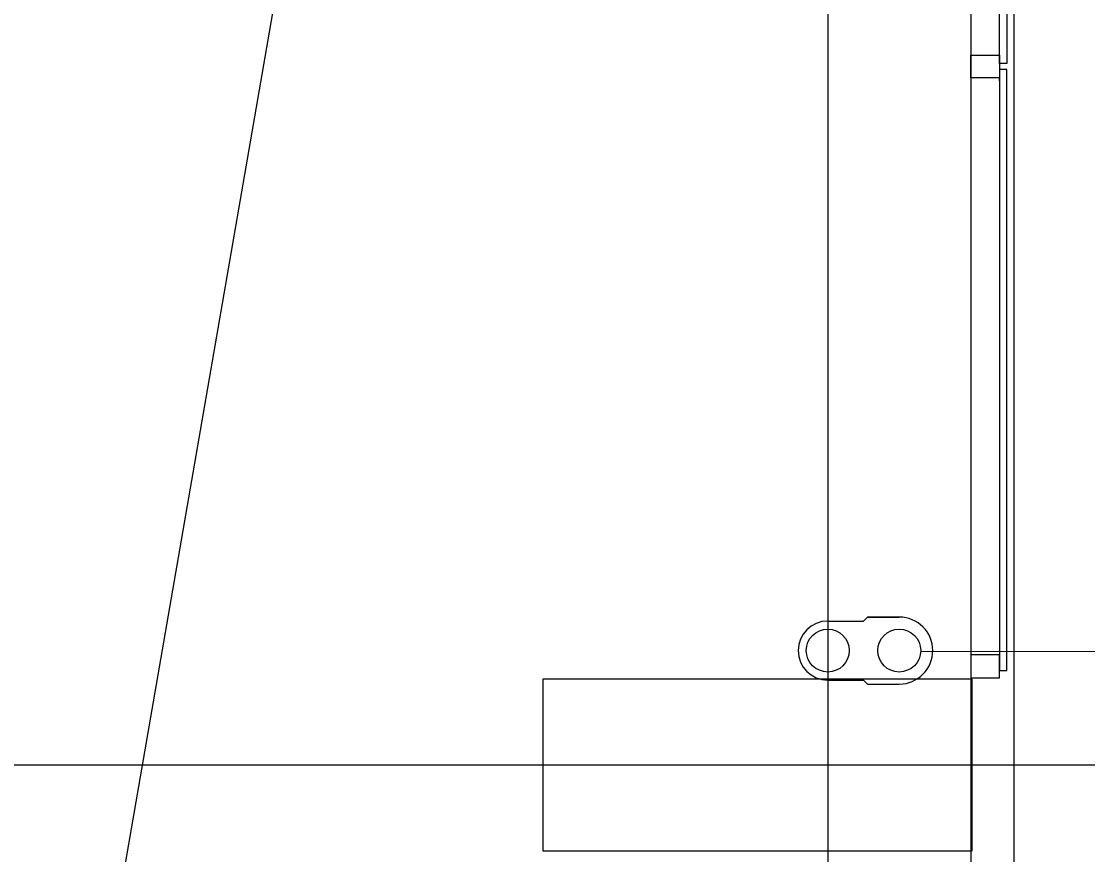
# Model space of a CAD drawing. Extents: x -264205 to -263659, y -1242401 to -1241986.
# Drawn here: x -263798.359 to -263794.635, y -1242161.195 to -1242158.285 of the extents above; entities that cross this region are included whole.
import ezdxf

# ---------------------------------------------------------------- set-up
doc = ezdxf.new("R2010")
doc.units = 0
for name, color, linetype in [('HESCON_OSI_STAVBY_KFA', 7, 'Continuous'), ('PROJEKT_OBRUBNIKY_KOMUNIKACIE', 7, 'Continuous'), ('RAM_NA_TLAC_2-4_1-250', 7, 'Continuous'), ('SITUACIA_DSP_2D', 7, 'Continuous')]:
    doc.layers.add(name, color=color, linetype=linetype)

msp = doc.modelspace()

# ---------------------------------------------------------------- linework, layer by layer
at = {"layer": 'HESCON_OSI_STAVBY_KFA'}
for p, q in [((-263795.5428, -1242083.2372), (-263795.5428, -1242246.7072)), ((-263792.6528, -1242160.8822), (-263857.9132, -1242160.8822))]:
    msp.add_line(p, q, dxfattribs=at)
at = {"layer": 'PROJEKT_OBRUBNIKY_KOMUNIKACIE'}
msp.add_lwpolyline([(-263794.8928, -1242227.3822), (-263808.9678, -1242241.4572), (-263894.9678, -1242241.4572), (-263909.0427, -1242227.3822), (-263909.0427, -1242196.3327), (-263914.1428, -1242196.3327), (-263914.1428, -1242132.4327), (-263909.0427, -1242132.4327), (-263909.0427, -1242101.3822), (-263894.9678, -1242087.3072), (-263808.9678, -1242087.3072), (-263794.8928, -1242101.3822), (-263794.8928, -1242227.3822)], dxfattribs=at)
at = {"layer": 'RAM_NA_TLAC_2-4_1-250'}
msp.add_lwpolyline([(-263827.4202, -1242331.0897), (-263769.8144, -1241998.5422), (-263696.6539, -1242011.2155), (-263754.2598, -1242343.763)], close=True, dxfattribs=at)
at = {"layer": 'SITUACIA_DSP_2D'}
for p, q in [((-263794.8928, -1242101.3822), (-263794.8928, -1242227.3822)), ((-263795.0428, -1242101.7691), (-263795.0428, -1242226.9954)), ((-263794.9427, -1242158.4323), (-263794.9427, -1242156.3323)), ((-263794.9177, -1242156.3323), (-263794.9177, -1242158.4323)), ((-263795.0427, -1242158.4823), (-263795.0427, -1242158.4023)), ((-263795.0427, -1242158.4023), (-263794.9427, -1242158.4023)), ((-263794.9427, -1242158.4023), (-263794.9427, -1242158.4923)), ((-263794.9177, -1242158.4323), (-263794.9427, -1242158.4323)), ((-263794.9427, -1242158.4823), (-263795.0427, -1242158.4823)), ((-263794.9177, -1242158.4523), (-263794.9427, -1242158.4523)), ((-263794.9427, -1242158.4523), (-263794.9427, -1242160.5523)), ((-263794.9427, -1242158.4923), (-263794.9427, -1242158.4823)), ((-263794.9177, -1242160.5523), (-263794.9177, -1242158.4523)), ((-263795.5428, -1242160.3792), (-263795.4178, -1242160.3792)), ((-263795.4178, -1242160.3792), (-263795.4038, -1242160.3652)), ((-263795.2928, -1242160.3652), (-263795.4038, -1242160.3652)), ((-263795.4038, -1242160.3652), (-263795.2928, -1242160.3652)), ((-263795.2179, -1242160.4854), (-263790.4033, -1242160.4822)), ((-263794.9427, -1242160.4973), (-263795.0427, -1242160.4973)), ((-263795.0427, -1242160.4973), (-263795.0427, -1242160.5773)), ((-263794.9427, -1242160.5373), (-263794.9427, -1242160.4973)), ((-263794.9427, -1242160.5773), (-263794.9427, -1242160.5373)), ((-263794.9427, -1242160.5523), (-263794.9177, -1242160.5523)), ((-263795.0378, -1242160.5823), (-263796.5378, -1242160.5823)), ((-263796.5378, -1242160.5823), (-263796.5378, -1242161.1823)), ((-263795.5428, -1242160.5852), (-263795.4178, -1242160.5852)), ((-263795.4178, -1242160.5852), (-263795.4038, -1242160.5992)), ((-263795.4038, -1242160.5992), (-263795.2928, -1242160.5992)), ((-263795.0427, -1242160.5773), (-263794.9427, -1242160.5773)), ((-263795.0378, -1242161.1823), (-263795.0378, -1242160.5823)), ((-263796.5378, -1242161.1823), (-263795.0378, -1242161.1823))]:
    msp.add_line(p, q, dxfattribs=at)
for centre in [(-263795.5428, -1242160.4822), (-263795.2928, -1242160.4822)]:
    msp.add_circle(centre, 0.075, dxfattribs=at)
for centre, radius, start, end in [((-263795.5428, -1242160.4822), 0.103, 90, 270), ((-263795.2928, -1242160.4822), 0.117, 270, 90)]:
    msp.add_arc(centre, radius, start, end, dxfattribs=at)

doc.saveas('drawing.dxf')
